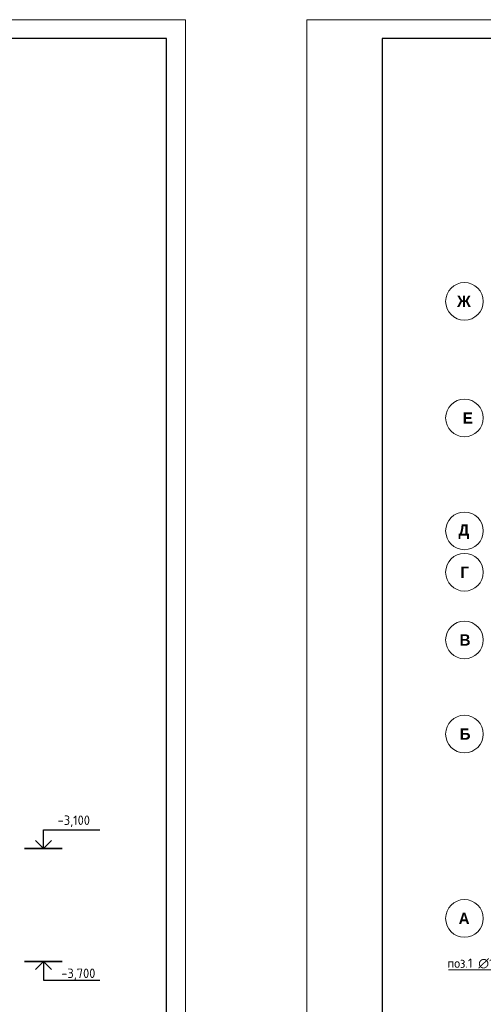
# Model space of a CAD drawing. Header units: millimetres. Extents: x -93479 to 1057970, y -66333 to 172656.
# Tile 430 of 473: x 961235 to 973562, y 33989 to 60157. Entities that reach past the tile are written whole.
import ezdxf
from ezdxf import colors
from ezdxf.entities.mleader import LeaderData, LeaderLine
from ezdxf.math import Vec2, Vec3

# ---------------------------------------------------------------- set-up
doc = ezdxf.new("R2010")
doc.units = ezdxf.units.MM
doc.linetypes.add('______5', pattern=[1100, 800, -100, 100, -100])
for name, color, linetype, lineweight in [('0 Фундамент', 5, 'Continuous', 30), ('A-ANNO-NOTE-1', 7, 'Continuous', 35), ('A-ANNO-NOTE-2', 7, 'Continuous', 18), ('G-ANNO-DIMS', 7, 'Continuous', 9), ('G-ANNO-DIMS-1', 7, 'Continuous', 18), ('Оси', 40, '______5', 18), ('подоснова', 151, 'Continuous', 5), ('РАЗМЕРЫ', 7, 'Continuous', 9), ('ТОНКИЕ', 7, 'Continuous', 9)]:
    doc.layers.add(name, color=color, linetype=linetype, lineweight=lineweight)
doc.layers.add('ТОЛСТЫЕ_ОСНОВНЫЕ', color=6, linetype='Continuous')
doc.styles.add('GOST-2.304_Type-B', font='GOST_Common.ttf')
doc.styles.add('ISOCPEUR', font='GOST_Common.ttf', dxfattribs={"height": 450})
doc.styles.add('MtXpl_Century Gothic', font='GOTHICB.TTF', dxfattribs={"height": 0.2})

# ---------------------------------------------------------------- blocks, each defined once
blk = doc.blocks.new('*U1954')
at = {"layer": 'ТОЛСТЫЕ_ОСНОВНЫЕ', "color": 7}
blk.add_lwpolyline([(20, 5), (886, 5), (886, 415), (20, 415)], close=True, dxfattribs=at)
at = {"layer": 'ТОНКИЕ', "color": 7}
blk.add_lwpolyline([(0, 0), (891, 0), (891, 420), (0, 420)], close=True, dxfattribs=at)
blk = doc.blocks.new('Высотные отметки - Вверх-711287-Разрез 3-3')
at = {"layer": '0 Фундамент', "color": 7}
for p, q in [((13237, 8150), (14737, 8150)), ((13237, 7650), (13237, 8150))]:
    blk.add_line(p, q, dxfattribs=at)
at = {"layer": 'A-ANNO-NOTE-1', "color": 7}
blk.add_line((12737, 7650), (13737, 7650), dxfattribs=at)
at = {"layer": 'A-ANNO-NOTE-2', "color": 7}
for q in [(13025, 7862), (13449, 7862)]:
    blk.add_line((13237, 7650), q, dxfattribs=at)
blk = doc.blocks.new('_None')
blk = doc.blocks.new('*U1955')
at = {"layer": 'ТОЛСТЫЕ_ОСНОВНЫЕ', "color": 7}
blk.add_lwpolyline([(20, 5), (886, 5), (886, 415), (20, 415)], close=True, dxfattribs=at)
at = {"layer": 'ТОНКИЕ', "color": 7}
blk.add_lwpolyline([(0, 0), (891, 0), (891, 420), (0, 420)], close=True, dxfattribs=at)
blk = doc.blocks.new('оси2')
at = {"color": 7, "linetype": 'ByBlock', "lineweight": -2}
for centre in [(978696, 1717), (978696, -1383), (978696, -4383), (978696, -5483), (978696, -7283), (978696, -9783), (978696, -14683)]:
    blk.add_circle(centre, 500, dxfattribs=at)
at = {"layer": 'Оси', "color": 7, "lineweight": 25, "transparency": 33554687, "style": 'MtXpl_Century Gothic'}
for s, p in [('Ж', (978501, 1567)), (' Е', (978539, -1533)), ('Д', (978536, -4510)), ('Г', (978588, -5633)), ('В', (978568, -7433)), ('Б', (978569, -9933)), ('А', (978542, -14833))]:
    blk.add_text(s, height=300, dxfattribs=at).set_placement(p)

msp = doc.modelspace()

# ---------------------------------------------------------------- linework, layer by layer
at = {"layer": 'подоснова', "color": 7, "lineweight": 15, "ltscale": 0.3}
msp.add_line((972631.9, 34907.1), (974937.6, 34907.1), dxfattribs=at)

# ---------------------------------------------------------------- block references
at = {"xscale": 100, "yscale": 100, "zscale": 100}
for name, p in [('*U1954', (876539.8, 18156.9)), ('*U1955', (968870.1, 18156.9))]:
    msp.add_blockref(name, p, dxfattribs=at)
at = {"layer": 'G-ANNO-DIMS', "color": 7}
msp.add_blockref('Высотные отметки - Вверх-711287-Разрез 3-3', (948629.4, 30479.9), dxfattribs=at)
at = {"layer": 'G-ANNO-DIMS', "color": 7, "xscale": -1, "rotation": 180}
msp.add_blockref('Высотные отметки - Вверх-711287-Разрез 3-3', (948629.4, 42779.9), dxfattribs=at)
at = {"layer": 'РАЗМЕРЫ', "color": 7}
msp.add_blockref('оси2', (-5636.2, 50954.2, -360), dxfattribs=at)

# ---------------------------------------------------------------- texts
at = {"layer": 'G-ANNO-DIMS-1', "color": 7, "char_height": 250, "width": 1150.283, "line_spacing_factor": 1.149209, "style": 'ISOCPEUR'}
for s, insert, attachment_point in [('-3,100', (962245.4, 39006.5), 1), ('-3,700', (962341.5, 34629.9), 7)]:
    msp.add_mtext(s, dxfattribs=dict(at, insert=insert, attachment_point=attachment_point))
at = {"layer": 'подоснова', "color": 7, "ltscale": 0.3, "style": 'GOST-2.304_Type-B'}
msp.add_text('поз.1 ∅16 А500С', height=250, dxfattribs=at).set_placement((972605.8, 34956.9))

# ---------------------------------------------------------------- leaders
at = {"layer": 'подоснова', "color": 7, "ltscale": 0.3}
ml = msp.add_multileader_mtext('Standard', dxfattribs=at)
ml.set_content('{\\T0.9;Ск1 }', color=7, style='GOST-2.304_Type-B')
ml.set_leader_properties(color=7, linetype='ByLayer', lineweight=15)
ml.set_arrow_properties(name='NONE')
ml.build(insert=Vec2(0, 0))
ml.multileader.update_dxf_attribs({"text_left_attachment_type": 6, "text_right_attachment_type": 6, "dogleg_length": 0.1, "arrow_head_size": 18})
ctx = ml.context
ctx.base_point, ctx.char_height, ctx.arrow_head_size, ctx.landing_gap_size, ctx.plane_origin = Vec3(959874.7, 39895.8), 250, 18, 20, Vec3(962207.2, 38545.1)
ctx.left_attachment, ctx.right_attachment, ctx.text_align_type = 6, 6, 1
notes = []
notes.append((ctx, [(0, (1, 1, 0), (959867, 39895.6), (1, 0), 0.1, [(0, [(958910.5, 37329.2)], 0, [])])]))
ctx.mtext.insert, ctx.mtext.width, ctx.mtext.alignment, ctx.mtext.flow_direction = Vec3(960085, 40195.8), 4075.871, 2, 5
for ctx, leaders in notes:
    for number, flags, end, landing, length, lines in leaders:
        leader = LeaderData()
        leader.index, (leader.has_last_leader_line, leader.has_dogleg_vector, leader.attachment_direction) = number, flags
        leader.last_leader_point, leader.dogleg_vector, leader.dogleg_length = Vec3(end), Vec3(landing), length
        for number, points, colour, breaks in lines:
            line = LeaderLine()
            line.index, line.vertices, line.color, line.breaks = number, Vec3.list(points), colors.encode_raw_color(colour), breaks
            leader.lines.append(line)
        ctx.leaders.append(leader)

doc.saveas('drawing.dxf')
